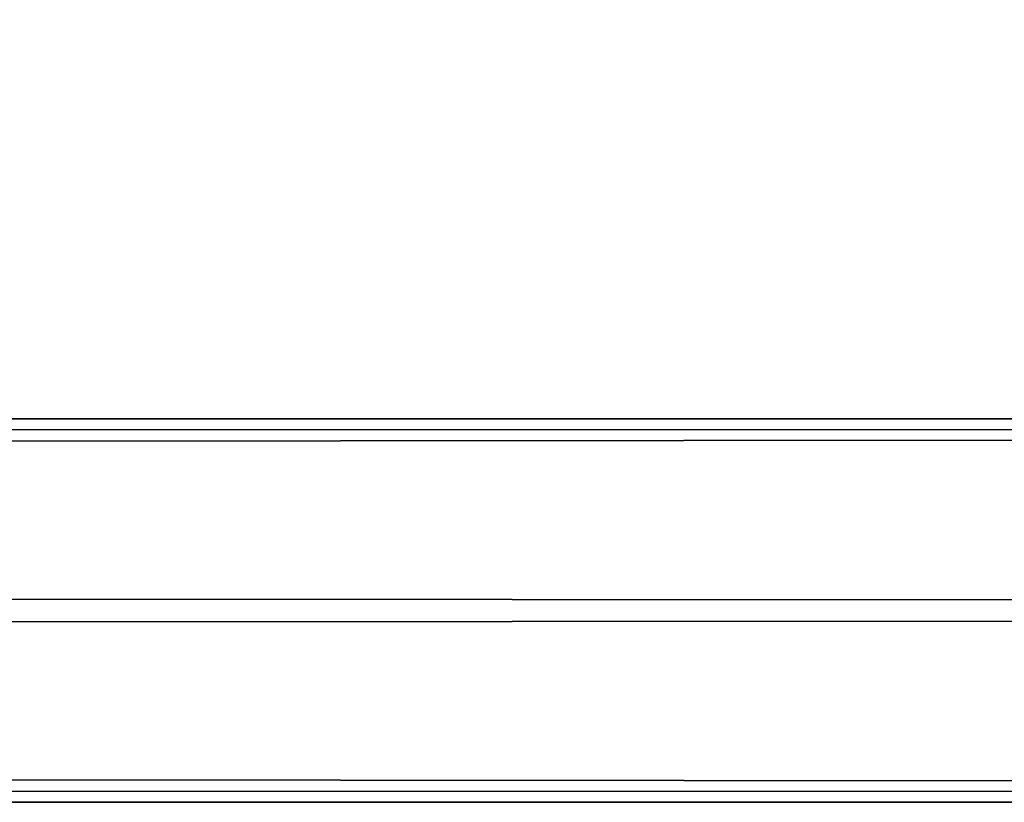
# Model space of a CAD drawing. Header units: inches. Extents: x -17.4 to 17.4, y -0.1 to 14.
# Tile 275 of 327: x 15.2153 to 15.2924, y 0 to 0.0612. Entities that reach past the tile are written whole.
import ezdxf

# ---------------------------------------------------------------- set-up
doc = ezdxf.new("R2010")
doc.units = ezdxf.units.IN
doc.header["$LTSCALE"] = 65.185185
doc.header["$MEASUREMENT"] = 0
for name, color, linetype in [('186', 7, 'CONTINUOUS'), ('187', 7, 'CONTINUOUS'), ('188', 7, 'CONTINUOUS'), ('189', 7, 'CONTINUOUS'), ('190', 7, 'CONTINUOUS'), ('195', 7, 'CONTINUOUS'), ('202', 7, 'CONTINUOUS'), ('206', 7, 'CONTINUOUS')]:
    doc.layers.add(name, color=color, linetype=linetype)

msp = doc.modelspace()

# ---------------------------------------------------------------- linework, layer by layer
at = {"layer": '186', "linetype": 'CONTINUOUS'}
for points in [[(-17.226, 0.03, 14), (-17.226, 0.015, 14), (17.226, 0, 14), (-17.226, 0.03, 14)], [(17.226, 0.03, 14), (-17.226, 0.03, 14), (17.226, 0.015, 14), (17.226, 0.03, 14)], [(17.226, 0.015, 14), (-17.226, 0.03, 14), (17.226, 0, 14), (17.226, 0.015, 14)], [(-17.226, 0.015, 14), (-17.226, 0, 14), (17.226, 0, 14), (-17.226, 0.015, 14)]]:
    msp.add_3dface(points, dxfattribs=at)
at = {"layer": '187', "linetype": 'CONTINUOUS'}
for points in [[(17.226, 0, 14), (-17.226, 0, 14), (16.3225, 0, 13.24), (17.226, 0, 14)], [(-17.226, 0, 14), (-16.3225, 0, 13.24), (16.3225, 0, 13.24), (-17.226, 0, 14)], [(-17.226, 0, -0.689), (17.226, 0, -0.689), (-16.3225, 0, 0.061), (-17.226, 0, -0.689)], [(-16.3225, 0, 0.061), (17.226, 0, -0.689), (16.3225, 0, 0.061), (-16.3225, 0, 0.061)]]:
    msp.add_3dface(points, dxfattribs=at)
at = {"layer": '188', "linetype": 'CONTINUOUS'}
for points in [[(-17.226, 0, -0.689), (-17.226, 0.015, -0.689), (17.226, 0.03, -0.689), (-17.226, 0, -0.689)], [(17.226, 0.015, -0.689), (-17.226, 0, -0.689), (17.226, 0.03, -0.689), (17.226, 0.015, -0.689)], [(-17.226, 0.015, -0.689), (-17.226, 0.03, -0.689), (17.226, 0.03, -0.689), (-17.226, 0.015, -0.689)], [(17.226, 0, -0.689), (-17.226, 0, -0.689), (17.226, 0.015, -0.689), (17.226, 0, -0.689)]]:
    msp.add_3dface(points, dxfattribs=at)
at = {"layer": '189', "linetype": 'CONTINUOUS'}
for points in [[(-17.226, 0.03, -0.689), (17.1875, 0.03), (17.226, 0.03, -0.689), (-17.226, 0.03, -0.689)], [(17.1875, 0.03), (-17.226, 0.03, -0.689), (-17.1875, 0.03), (17.1875, 0.03)], [(-17.226, 0.03, 14), (17.226, 0.03, 14), (-17.1875, 0.03, 13.28), (-17.226, 0.03, 14)], [(17.226, 0.03, 14), (17.1875, 0.03, 13.28), (-17.1875, 0.03, 13.28), (17.226, 0.03, 14)]]:
    msp.add_3dface(points, dxfattribs=at)
at = {"layer": '190', "linetype": 'CONTINUOUS'}
for points in [[(17.1875, 5), (-17.1875, 0.03), (13.911412, 14), (17.1875, 5)], [(17.1875, 5), (17.1875, 0.03), (-17.1875, 0.03), (17.1875, 5)]]:
    msp.add_3dface(points, dxfattribs=at)
at = {"layer": '195', "linetype": 'CONTINUOUS'}
for points in [[(17.1875, 0.03, 13.28), (17.1875, 2, 13.28), (-17.1875, 2, 13.28), (17.1875, 0.03, 13.28)], [(-17.1875, 0.03, 13.28), (17.1875, 0.03, 13.28), (-17.1875, 2, 13.28), (-17.1875, 0.03, 13.28)]]:
    msp.add_3dface(points, dxfattribs=at)
at = {"layer": '202', "linetype": 'CONTINUOUS'}
for points in [[(-16.3225, 0, 0.061), (16.3225, 0, 0.061), (-16.3225, 2.375, 0.061), (-16.3225, 0, 0.061)], [(16.3225, 0, 0.061), (16.3225, 2.375, 0.061), (-16.3225, 2.375, 0.061), (16.3225, 0, 0.061)]]:
    msp.add_3dface(points, dxfattribs=at)
at = {"layer": '206', "linetype": 'CONTINUOUS'}
for points in [[(16.3225, 0, 13.24), (-16.3225, 0, 13.24), (16.3225, 0.08, 13.24), (16.3225, 0, 13.24)], [(16.3225, 0.08, 13.24), (-16.3225, 0, 13.24), (-16.3225, 0.08, 13.24), (16.3225, 0.08, 13.24)]]:
    msp.add_3dface(points, dxfattribs=at)

doc.saveas('drawing.dxf')
